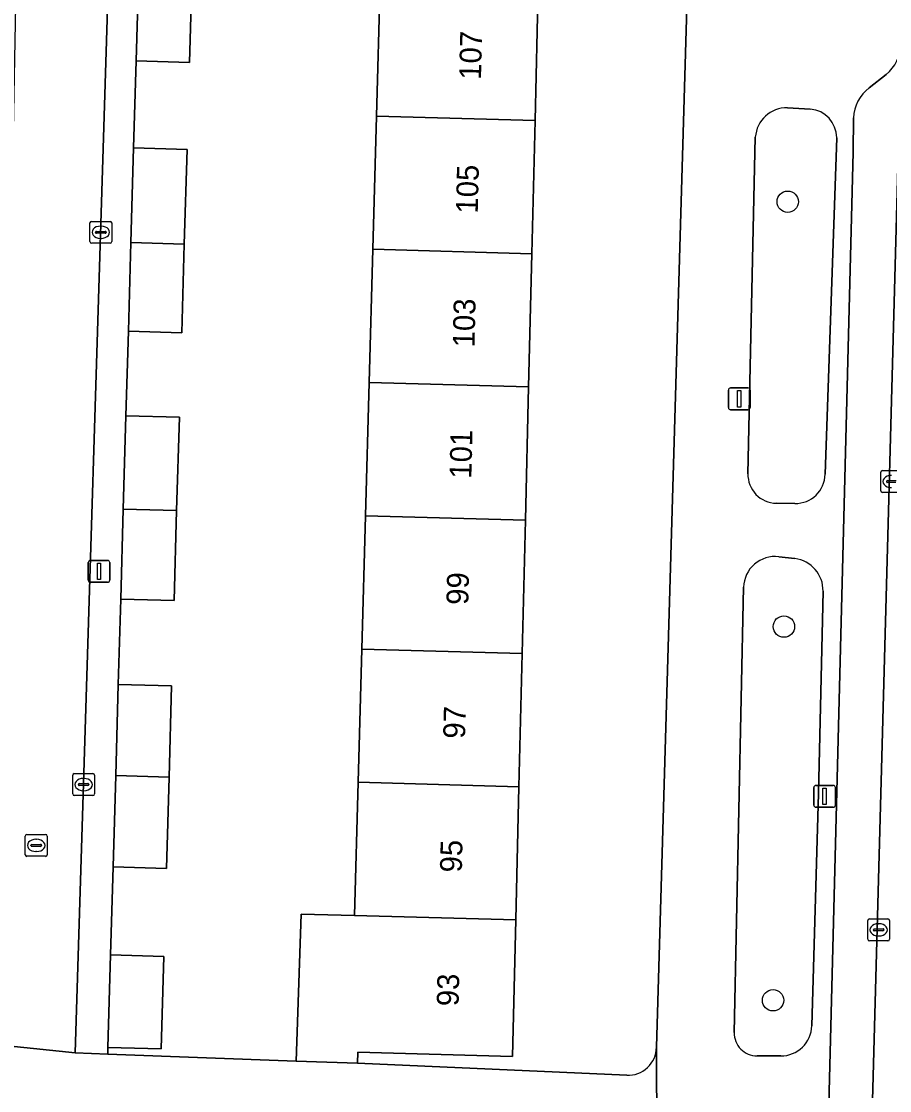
# Model space of a CAD drawing. Extents: x 162026 to 163502, y 387295 to 388169.
# Drawn here: x 162861.24 to 162900.96, y 388029.67 to 388078.57 of the extents above; entities that cross this region are included whole.
import ezdxf

# ---------------------------------------------------------------- set-up
doc = ezdxf.new("R2010")
doc.units = 0
for name, color, linetype in [('IMGEO_Boom', 7, 'Continuous'), ('IMGEO_Erf', 7, 'Continuous'), ('IMGEO_Fietspad_gesloten', 7, 'Continuous'), ('IMGEO_Groenvoorziening', 7, 'Continuous'), ('IMGEO_Kolk', 7, 'Continuous'), ('IMGEO_Lichtmast', 7, 'Continuous'), ('IMGEO_Pand', 7, 'Continuous'), ('IMGEO_Pand_nummerreeks', 7, 'Continuous'), ('IMGEO_Parkeervlak_open', 7, 'Continuous'), ('IMGEO_Rijbaan_lokaal_open', 7, 'Continuous'), ('IMGEO_Rioolput', 7, 'Continuous'), ('IMGEO_Voetpad_open', 7, 'Continuous')]:
    doc.layers.add(name, color=color, linetype=linetype)

msp = doc.modelspace()

# ---------------------------------------------------------------- linework, layer by layer
at = {"layer": 'IMGEO_Boom'}
for centre in [(162896.298, 388070.322), (162896.121, 388050.892), (162895.628, 388033.8)]:
    msp.add_circle(centre, 0.489, dxfattribs=at)
at = {"layer": 'IMGEO_Erf'}
for points in [[(162876.646, 388043.769), (162876.814, 388049.864), (162876.983, 388055.959), (162877.151, 388062.052), (162877.319, 388068.148), (162877.487, 388074.242), (162877.656, 388080.378), (162877.732, 388083.147), (162883.655, 388082.981), (162883.577, 388080.213), (162884.887, 388080.176), (162884.739, 388074.041), (162884.591, 388067.946), (162884.444, 388061.85), (162884.296, 388055.756), (162884.149, 388049.661), (162884.001, 388043.565), (162883.854, 388037.47), (162883.703, 388031.224), (162876.635, 388031.42), (162876.62, 388030.925), (162888.932, 388030.37)], [(162869.05, 388080.924), (162868.929, 388076.695), (162866.488, 388076.764), (162866.374, 388072.787), (162868.815, 388072.718), (162868.691, 388068.388), (162868.575, 388064.331), (162866.134, 388064.4), (162866.023, 388060.532), (162868.464, 388060.463), (162868.341, 388056.199), (162868.223, 388052.076), (162865.782, 388052.145), (162865.671, 388048.248), (162868.112, 388048.179), (162867.993, 388044.009), (162867.873, 388039.832), (162865.432, 388039.901), (162865.316, 388035.873), (162867.757, 388035.804), (162867.636, 388031.575), (162865.195, 388031.644), (162865.195, 388031.334), (162873.811, 388031.017), (162874.042, 388037.738), (162876.478, 388037.675), (162876.646, 388043.769)], [(162890.294, 388031.647), (162891.731, 388080.787)]]:
    msp.add_lwpolyline(points, dxfattribs=at)
msp.add_arc((162888.986, 388031.677), 1.309, 267.6421, 358.6683, dxfattribs=at)
at = {"layer": 'IMGEO_Fietspad_gesloten'}
msp.add_lwpolyline([(162903.619, 388077.509), (162901.498, 388077.6), (162901.494, 388077.516), (162899.383, 388000), (162898.278, 387962.027), (162898.072, 387958.759), (162897.596, 387940.468), (162897.548, 387939.45), (162899.815, 387939.393)], close=True, dxfattribs=at)
at = {"layer": 'IMGEO_Groenvoorziening'}
for points in [[(162897.329, 388074.562), (162896.285, 388074.621)], [(162894.815, 388073.277), (162894.475, 388057.878)], [(162898.01, 388057.858), (162898.537, 388073.249)], [(162895.77, 388056.533), (162896.621, 388056.52)], [(162896.62, 388053.998), (162895.883, 388054.085)], [(162894.28, 388052.692), (162893.849, 388032.322)], [(162897.402, 388032.637), (162897.699, 388043.256), (162897.913, 388052.503)], [(162894.895, 388031.252), (162895.974, 388031.25)]]:
    msp.add_lwpolyline(points, dxfattribs=at)
for centre, radius, start, end in [((162896.261, 388073.171), 1.45, 89.0486, 175.8239), ((162897.22, 388073.249), 1.317, 359.9862, 85.2438), ((162895.791, 388057.849), 1.316, 178.7498, 269.0802), ((162896.644, 388057.886), 1.366, 269.0205, 358.8367), ((162895.714, 388052.66), 1.435, 83.2452, 178.7358), ((162896.446, 388052.541), 1.467, 358.5064, 83.2055), ((162894.895, 388032.299), 1.047, 178.7265, 269.9738), ((162895.977, 388032.676), 1.426, 269.8974, 358.4337)]:
    msp.add_arc(centre, radius, start, end, dxfattribs=at)
at = {"layer": 'IMGEO_Kolk'}
for p, q in [((162864.447, 388069.424), (162865.299, 388069.424)), ((162864.372, 388068.498), (162864.372, 388069.35)), ((162864.674, 388068.967), (162865.072, 388068.967)), ((162864.86, 388069.204), (162864.885, 388069.204)), ((162865.373, 388069.35), (162865.373, 388068.498)), ((162864.631, 388068.918), (162864.631, 388068.93)), ((162865.069, 388068.881), (162864.671, 388068.881)), ((162864.883, 388068.644), (162864.858, 388068.644)), ((162865.115, 388068.93), (162865.115, 388068.918)), ((162865.299, 388068.424), (162864.447, 388068.424)), ((162900.553, 388057.099), (162900.553, 388057.951)), ((162900.628, 388058.025), (162901.48, 388058.025)), ((162900.812, 388057.519), (162900.812, 388057.531)), ((162901.25, 388057.482), (162900.852, 388057.482)), ((162900.855, 388057.568), (162901.253, 388057.568)), ((162901.48, 388057.025), (162900.628, 388057.025)), ((162863.585, 388043.238), (162863.585, 388044.09)), ((162863.66, 388044.164), (162864.512, 388044.164)), ((162864.586, 388044.09), (162864.586, 388043.238)), ((162863.844, 388043.658), (162863.844, 388043.67)), ((162864.282, 388043.621), (162863.884, 388043.621)), ((162863.887, 388043.707), (162864.285, 388043.707)), ((162864.073, 388043.944), (162864.098, 388043.944)), ((162864.328, 388043.67), (162864.328, 388043.658)), ((162864.512, 388043.164), (162863.66, 388043.164)), ((162864.096, 388043.384), (162864.071, 388043.384)), ((162899.957, 388036.592), (162899.957, 388037.444)), ((162900.032, 388037.518), (162900.884, 388037.518)), ((162900.445, 388037.298), (162900.47, 388037.298)), ((162900.958, 388037.444), (162900.958, 388036.592)), ((162900.216, 388037.012), (162900.216, 388037.024)), ((162900.654, 388036.975), (162900.256, 388036.975)), ((162900.259, 388037.061), (162900.657, 388037.061)), ((162900.468, 388036.738), (162900.443, 388036.738)), ((162900.7, 388037.024), (162900.7, 388037.012)), ((162900.884, 388036.518), (162900.032, 388036.518))]:
    msp.add_line(p, q, dxfattribs=at)
for points in [[(162864.447, 388069.424), (162865.299, 388069.424)], [(162864.372, 388068.498), (162864.372, 388069.35)], [(162865.373, 388069.35), (162865.373, 388068.498)], [(162865.299, 388068.424), (162864.447, 388068.424)], [(162900.553, 388057.099), (162900.553, 388057.951)], [(162900.628, 388058.025), (162901.48, 388058.025)], [(162901.48, 388057.025), (162900.628, 388057.025)], [(162863.585, 388043.238), (162863.585, 388044.09)], [(162863.66, 388044.164), (162864.512, 388044.164)], [(162864.586, 388044.09), (162864.586, 388043.238)], [(162864.512, 388043.164), (162863.66, 388043.164)], [(162899.957, 388036.592), (162899.957, 388037.444)], [(162900.032, 388037.518), (162900.884, 388037.518)], [(162900.958, 388037.444), (162900.958, 388036.592)], [(162900.884, 388036.518), (162900.032, 388036.518)]]:
    msp.add_lwpolyline(points, dxfattribs=at)
for centre, radius, start, end in [((162864.449, 388069.348), 0.0765, 91.552, 178.448), ((162864.449, 388069.348), 0.0765, 91.552, 178.448), ((162865.297, 388069.348), 0.0765, 1.552, 88.448), ((162865.297, 388069.348), 0.0765, 1.552, 88.448), ((162864.671, 388068.927), 0.0403, 85.8775, 175.7526), ((162865.076, 388068.929), 0.0386, 1.7309, 96.639), ((162864.449, 388068.5), 0.0765, 181.552, 268.448), ((162864.449, 388068.5), 0.0765, 181.552, 268.448), ((162864.668, 388068.917), 0.0366, 178.938, 274.7102), ((162865.072, 388068.924), 0.043, 264.8664, 352.4533), ((162865.297, 388068.5), 0.0765, 271.552, 358.448), ((162865.297, 388068.5), 0.0765, 271.552, 358.448), ((162900.63, 388057.949), 0.0765, 91.552, 178.448), ((162900.63, 388057.949), 0.0765, 91.552, 178.448), ((162900.852, 388057.528), 0.0403, 85.8775, 175.7526), ((162900.849, 388057.518), 0.0366, 178.938, 274.7102), ((162900.63, 388057.101), 0.0765, 181.552, 268.448), ((162900.63, 388057.101), 0.0765, 181.552, 268.448), ((162863.662, 388044.088), 0.0765, 91.552, 178.448), ((162863.662, 388044.088), 0.0765, 91.552, 178.448), ((162864.51, 388044.088), 0.0765, 1.552, 88.448), ((162864.51, 388044.088), 0.0765, 1.552, 88.448), ((162863.884, 388043.667), 0.0403, 85.8775, 175.7526), ((162863.881, 388043.657), 0.0366, 178.938, 274.7102), ((162864.285, 388043.664), 0.043, 264.8664, 352.4533), ((162864.289, 388043.669), 0.0386, 1.7309, 96.639), ((162863.662, 388043.24), 0.0765, 181.552, 268.448), ((162863.662, 388043.24), 0.0765, 181.552, 268.448), ((162864.51, 388043.24), 0.0765, 271.552, 358.448), ((162864.51, 388043.24), 0.0765, 271.552, 358.448), ((162900.034, 388037.442), 0.0765, 91.552, 178.448), ((162900.034, 388037.442), 0.0765, 91.552, 178.448), ((162900.882, 388037.442), 0.0765, 1.552, 88.448), ((162900.882, 388037.442), 0.0765, 1.552, 88.448), ((162900.256, 388037.021), 0.0403, 85.8775, 175.7526), ((162900.253, 388037.011), 0.0366, 178.938, 274.7102), ((162900.657, 388037.018), 0.043, 264.8664, 352.4533), ((162900.661, 388037.023), 0.0386, 1.7309, 96.639), ((162900.034, 388036.594), 0.0765, 181.552, 268.448), ((162900.034, 388036.594), 0.0765, 181.552, 268.448), ((162900.882, 388036.594), 0.0765, 271.552, 358.448), ((162900.882, 388036.594), 0.0765, 271.552, 358.448)]:
    msp.add_arc(centre, radius, start, end, dxfattribs=at)
for centre, major_axis, ratio, start_param, end_param in [((162864.859, 388068.924), (-0.387, 0.002), 0.722429, 4.712389, 7.853982), ((162864.884, 388068.924), (-0.39, 0.002), 0.717154, 1.570796, 4.712389), ((162901.04, 388057.525), (-0.387, 0.002), 0.722429, 4.712389, 7.853982), ((162864.072, 388043.664), (-0.387, 0.002), 0.722429, 4.712389, 7.853982), ((162864.097, 388043.664), (-0.39, 0.002), 0.717154, 1.570796, 4.712389), ((162900.444, 388037.018), (-0.387, 0.002), 0.722429, 4.712389, 7.853982), ((162900.469, 388037.018), (-0.39, 0.002), 0.717154, 1.570796, 4.712389)]:
    msp.add_ellipse(centre, major_axis=major_axis, ratio=ratio, start_param=start_param, end_param=end_param, dxfattribs=at)
at = {"layer": 'IMGEO_Lichtmast'}
for p, q in [((162893.583, 388060.907), (162893.583, 388061.707)), ((162893.583, 388061.707), (162893.583, 388060.907)), ((162893.683, 388061.807), (162894.473, 388061.807)), ((162894.473, 388061.807), (162893.683, 388061.807)), ((162894.573, 388061.707), (162894.573, 388060.907)), ((162894.573, 388060.907), (162894.573, 388061.707)), ((162894.473, 388060.807), (162893.683, 388060.807)), ((162893.683, 388060.807), (162894.473, 388060.807)), ((162864.294, 388053.015), (162864.294, 388053.815)), ((162864.294, 388053.815), (162864.294, 388053.015)), ((162864.394, 388053.915), (162865.184, 388053.915)), ((162865.184, 388053.915), (162864.394, 388053.915)), ((162865.284, 388053.815), (162865.284, 388053.015)), ((162865.284, 388053.015), (162865.284, 388053.815)), ((162865.184, 388052.915), (162864.394, 388052.915)), ((162864.394, 388052.915), (162865.184, 388052.915)), ((162897.487, 388042.725), (162897.487, 388043.525)), ((162897.487, 388043.525), (162897.487, 388042.725)), ((162897.587, 388043.625), (162898.377, 388043.625)), ((162898.377, 388043.625), (162897.587, 388043.625)), ((162898.477, 388043.525), (162898.477, 388042.725)), ((162898.477, 388042.725), (162898.477, 388043.525)), ((162898.377, 388042.625), (162897.587, 388042.625)), ((162897.587, 388042.625), (162898.377, 388042.625))]:
    msp.add_line(p, q, dxfattribs=at)
for points in [[(162894.003, 388061.682), (162894.153, 388061.682), (162894.153, 388060.932), (162894.003, 388060.932), (162894.003, 388061.682)], [(162864.714, 388053.79), (162864.864, 388053.79), (162864.864, 388053.04), (162864.714, 388053.04), (162864.714, 388053.79)], [(162897.907, 388043.5), (162898.057, 388043.5), (162898.057, 388042.75), (162897.907, 388042.75), (162897.907, 388043.5)]]:
    msp.add_lwpolyline(points, dxfattribs=at)
for centre, start, end in [((162893.683, 388061.707), 90, 180), ((162893.683, 388061.707), 90, 180), ((162894.473, 388061.707), 0, 90), ((162894.473, 388061.707), 360, 90), ((162893.683, 388060.907), 180, 270), ((162893.683, 388060.907), 180, 270), ((162894.473, 388060.907), 270, 0), ((162894.473, 388060.907), 270, 0), ((162864.394, 388053.815), 90, 180), ((162864.394, 388053.815), 90, 180), ((162865.184, 388053.815), 0, 90), ((162865.184, 388053.815), 360, 90), ((162864.394, 388053.015), 180, 270), ((162864.394, 388053.015), 180, 270), ((162865.184, 388053.015), 270, 0), ((162865.184, 388053.015), 270, 0), ((162897.587, 388043.525), 90, 180), ((162897.587, 388043.525), 90, 180), ((162898.377, 388043.525), 0, 90), ((162898.377, 388043.525), 360, 90), ((162897.587, 388042.725), 180, 270), ((162897.587, 388042.725), 180, 270), ((162898.377, 388042.725), 270, 0), ((162898.377, 388042.725), 270, 0)]:
    msp.add_arc(centre, 0.1, start, end, dxfattribs=at)
at = {"layer": 'IMGEO_Pand'}
for points in [[(162869.05, 388080.924), (162866.609, 388080.993), (162866.488, 388076.764), (162868.929, 388076.695)], [(162884.887, 388080.176), (162883.577, 388080.213), (162877.656, 388080.378), (162877.487, 388074.242), (162884.739, 388074.041)], [(162884.591, 388067.946), (162884.739, 388074.041), (162877.487, 388074.242), (162877.319, 388068.148)], [(162868.691, 388068.388), (162868.815, 388072.718), (162866.374, 388072.787), (162866.25, 388068.455)], [(162866.25, 388068.455), (162866.134, 388064.4), (162868.575, 388064.331), (162868.691, 388068.388)], [(162877.319, 388068.148), (162877.151, 388062.052), (162884.444, 388061.85), (162884.591, 388067.946)], [(162877.151, 388062.052), (162876.983, 388055.959), (162884.296, 388055.756), (162884.444, 388061.85)], [(162868.341, 388056.199), (162868.464, 388060.463), (162866.023, 388060.532), (162865.9, 388056.267)], [(162865.9, 388056.267), (162865.782, 388052.145), (162868.223, 388052.076), (162868.341, 388056.199)], [(162884.149, 388049.661), (162884.296, 388055.756), (162876.983, 388055.959), (162876.814, 388049.864)], [(162884.001, 388043.565), (162884.149, 388049.661), (162876.814, 388049.864), (162876.646, 388043.769)], [(162867.993, 388044.009), (162868.112, 388048.179), (162865.671, 388048.248), (162865.552, 388044.077)], [(162865.552, 388044.077), (162865.432, 388039.901), (162867.873, 388039.832), (162867.993, 388044.009)], [(162876.646, 388043.769), (162876.478, 388037.675), (162883.854, 388037.47), (162884.001, 388043.565)], [(162883.854, 388037.47), (162876.478, 388037.675), (162874.042, 388037.738), (162873.811, 388031.017), (162876.62, 388030.925), (162876.635, 388031.42), (162883.703, 388031.224)], [(162867.757, 388035.804), (162865.316, 388035.873), (162865.195, 388031.644), (162867.636, 388031.575)]]:
    msp.add_lwpolyline(points, close=True, dxfattribs=at)
at = {"layer": 'IMGEO_Parkeervlak_open'}
for points in [[(162896.55, 387964.45), (162897.687, 387962.793), (162898.278, 387962.027), (162899.383, 388000), (162901.494, 388077.516)], [(162900.807, 388076.141), (162900.029, 388075.525)], [(162899.31, 388074.156), (162899.284, 388072.59), (162898.127, 388027.229), (162897.826, 388016.088), (162897.349, 388000), (162896.313, 387965.187)]]:
    msp.add_lwpolyline(points, dxfattribs=at)
for centre, radius, start, end in [((162899.522, 388077.642), 1.976, 310.5588, 356.3444), ((162901.034, 388074.124), 1.724, 125.643, 178.94)]:
    msp.add_arc(centre, radius, start, end, dxfattribs=at)
at = {"layer": 'IMGEO_Rijbaan_lokaal_open'}
msp.add_lwpolyline([(162853.262, 388032.48), (162863.7, 388031.389), (162865.327, 388084.102), (162861.058, 388084.202), (162860.525, 388055.661), (162855.842, 388056.063), (162855.52, 388053.115), (162855.197, 388050.167), (162854.874, 388047.219), (162854.552, 388044.272), (162854.23, 388041.324), (162853.907, 388038.376), (162853.584, 388035.428)], close=True, dxfattribs=at)
at = {"layer": 'IMGEO_Rioolput'}
for p, q in [((162861.417, 388040.456), (162861.417, 388041.308)), ((162861.492, 388041.382), (162862.344, 388041.382)), ((162861.905, 388041.162), (162861.93, 388041.162)), ((162862.418, 388041.308), (162862.418, 388040.456)), ((162861.676, 388040.876), (162861.676, 388040.888)), ((162862.114, 388040.839), (162861.716, 388040.839)), ((162861.719, 388040.925), (162862.117, 388040.925)), ((162861.928, 388040.602), (162861.903, 388040.602)), ((162862.16, 388040.888), (162862.16, 388040.876)), ((162862.344, 388040.382), (162861.492, 388040.382))]:
    msp.add_line(p, q, dxfattribs=at)
for points in [[(162861.417, 388040.456), (162861.417, 388041.308)], [(162861.492, 388041.382), (162862.344, 388041.382)], [(162862.418, 388041.308), (162862.418, 388040.456)], [(162862.344, 388040.382), (162861.492, 388040.382)]]:
    msp.add_lwpolyline(points, dxfattribs=at)
for centre, radius, start, end in [((162861.494, 388041.306), 0.0765, 91.552, 178.448), ((162861.494, 388041.306), 0.0765, 91.552, 178.448), ((162862.342, 388041.306), 0.0765, 1.552, 88.448), ((162862.342, 388041.306), 0.0765, 1.552, 88.448), ((162861.716, 388040.885), 0.0403, 85.8775, 175.7526), ((162861.713, 388040.875), 0.0366, 178.938, 274.7102), ((162862.117, 388040.882), 0.043, 264.8664, 352.4533), ((162862.121, 388040.887), 0.0386, 1.7309, 96.639), ((162861.494, 388040.458), 0.0765, 181.552, 268.448), ((162861.494, 388040.458), 0.0765, 181.552, 268.448), ((162862.342, 388040.458), 0.0765, 271.552, 358.448), ((162862.342, 388040.458), 0.0765, 271.552, 358.448)]:
    msp.add_arc(centre, radius, start, end, dxfattribs=at)
for centre, major_axis, ratio, start_param, end_param in [((162861.904, 388040.882), (-0.387, 0.002), 0.722429, 4.712389, 7.853982), ((162861.929, 388040.882), (-0.39, 0.002), 0.717154, 1.570796, 4.712389)]:
    msp.add_ellipse(centre, major_axis=major_axis, ratio=ratio, start_param=start_param, end_param=end_param, dxfattribs=at)
at = {"layer": 'IMGEO_Voetpad_open'}
for points in [[(162892.606, 388088.061), (162891.08, 388088.123), (162891.01, 388082.636), (162891.161, 388082.467), (162891.296, 388082.285), (162891.415, 388082.092), (162891.515, 388081.889), (162891.598, 388081.678), (162891.661, 388081.461), (162891.704, 388081.239), (162891.728, 388081.013), (162891.731, 388080.787), (162890.294, 388031.647), (162890.31, 388027.462)], [(162900.029, 388075.525), (162900.807, 388076.141)], [(162896.285, 388074.621), (162897.329, 388074.562)], [(162896.313, 387965.187), (162897.349, 388000), (162897.826, 388016.088), (162898.127, 388027.229), (162899.284, 388072.59), (162899.31, 388074.156)], [(162894.475, 388057.878), (162894.815, 388073.277)], [(162898.537, 388073.249), (162898.01, 388057.858)], [(162896.621, 388056.52), (162895.77, 388056.533)], [(162895.883, 388054.085), (162896.62, 388053.998)], [(162893.849, 388032.322), (162894.28, 388052.692)], [(162897.913, 388052.503), (162897.699, 388043.256), (162897.402, 388032.637)], [(162865.195, 388031.334), (162863.7, 388031.389), (162853.262, 388032.48), (162847.313, 388033.131), (162840.54, 388033.867), (162840.413, 388029.401), (162844.303, 388029.333), (162851.651, 388029.155), (162855.959, 388028.988), (162861.18, 388029.016), (162863.611, 388028.947), (162865.117, 388028.942), (162867.558, 388028.873), (162877.041, 388028.539), (162884.438, 388028.359), (162889.045, 388028.365)], [(162888.932, 388030.37), (162876.62, 388030.925), (162873.811, 388031.017), (162865.195, 388031.334)], [(162890.31, 388027.462), (162890.294, 388031.647)], [(162895.974, 388031.25), (162894.895, 388031.252)]]:
    msp.add_lwpolyline(points, dxfattribs=at)
msp.add_lwpolyline([(162865.782, 388052.145), (162865.9, 388056.267), (162866.023, 388060.532), (162866.134, 388064.4), (162866.25, 388068.455), (162866.374, 388072.787), (162866.488, 388076.764), (162866.609, 388080.993), (162866.699, 388084.062), (162865.327, 388084.102), (162863.7, 388031.389), (162865.195, 388031.334), (162865.195, 388031.644), (162865.316, 388035.873), (162865.432, 388039.901), (162865.552, 388044.077), (162865.671, 388048.248)], close=True, dxfattribs=at)
for centre, radius, start, end in [((162899.522, 388077.642), 1.976, 310.5588, 356.3444), ((162901.034, 388074.124), 1.724, 125.643, 178.94), ((162896.261, 388073.171), 1.45, 89.0486, 175.8239), ((162897.22, 388073.249), 1.317, 359.9862, 85.2438), ((162895.791, 388057.849), 1.316, 178.7498, 269.0802), ((162896.644, 388057.886), 1.366, 269.0205, 358.8367), ((162895.714, 388052.66), 1.435, 83.2452, 178.7358), ((162896.446, 388052.541), 1.467, 358.5064, 83.2055), ((162894.895, 388032.299), 1.047, 178.7265, 269.9738), ((162895.977, 388032.676), 1.426, 269.8974, 358.4337), ((162888.986, 388031.677), 1.309, 267.6421, 358.6683)]:
    msp.add_arc(centre, radius, start, end, dxfattribs=at)

# ---------------------------------------------------------------- texts
at = {"layer": 'IMGEO_Pand_nummerreeks'}
for s, rotation, p in [('107', 88.6137, (162882.263, 388075.891)), ('105', 88.6145, (162882.115, 388069.772)), ('103', 88.6145, (162881.967, 388063.653)), ('101', 88.6145, (162881.822, 388057.648)), ('99', 88.6145, (162881.681, 388051.875)), ('97', 88.6145, (162881.533, 388045.756)), ('95', 88.6145, (162881.385, 388039.637)), ('93', 88.6145, (162881.237, 388033.518))]:
    msp.add_text(s, height=1, rotation=rotation, dxfattribs=at).set_placement(p)

doc.saveas('drawing.dxf')
